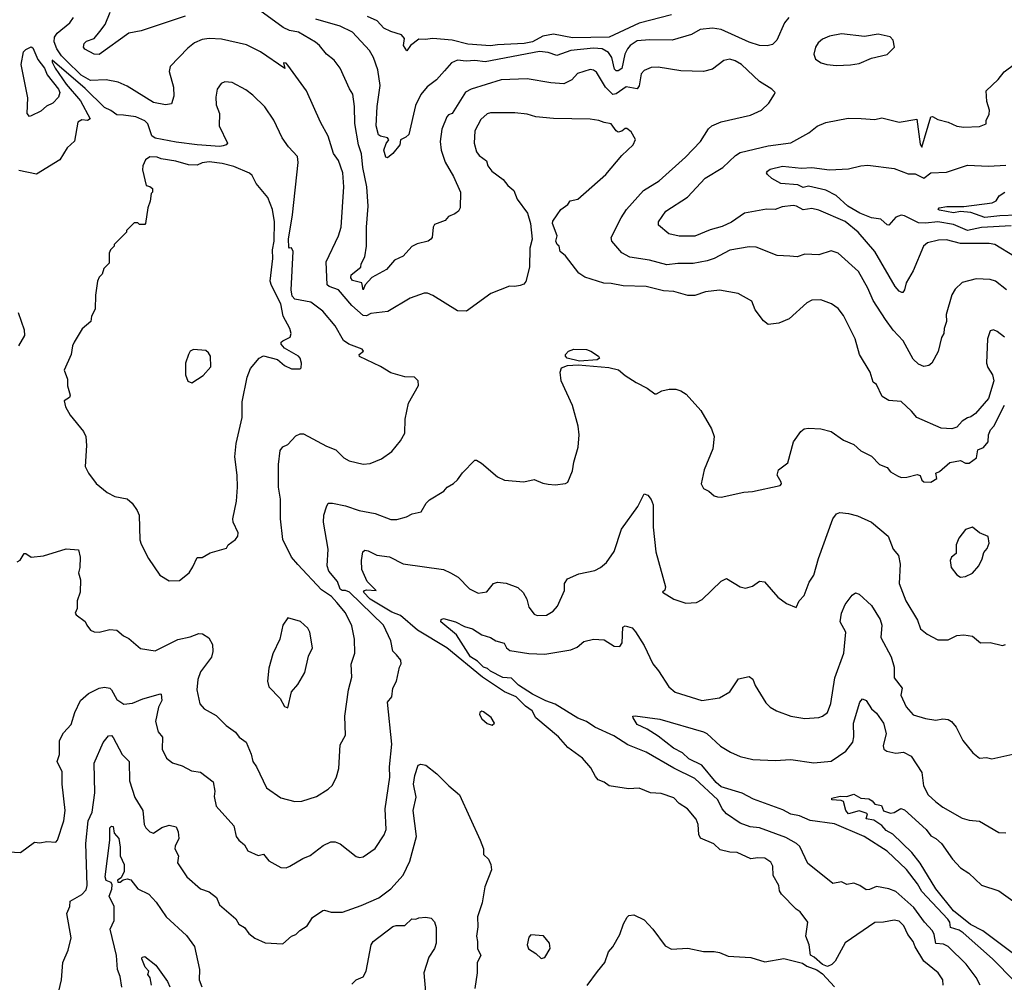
# Model space of a CAD drawing. Extents: x 1246230 to 1426786, y 660032 to 763141.
# Tile 332 of 566: x 1351349 to 1356986, y 710261 to 715772. Entities that reach past the tile are written whole.
import ezdxf

# ---------------------------------------------------------------- set-up
doc = ezdxf.new("R2010")
doc.units = 0

msp = doc.modelspace()

# ---------------------------------------------------------------- linework, layer by layer
at = {"layer": '0CON10XD'}
for points in [[(1356998.1, 714225), (1356935, 714275.6), (1356905.4, 714285.4), (1356825, 714288.9), (1356745, 714267.1), (1356705, 714228.8), (1356685, 714196.7), (1356653.5, 714085), (1356655.5, 714045), (1356641.9, 714005), (1356640, 713975), (1356627.5, 713952.5), (1356607, 713873), (1356572, 713805), (1356555, 713792.5), (1356525, 713785.8), (1356495, 713799.2), (1356465, 713829.2), (1356406.7, 713933.3), (1356350, 713995), (1356306.9, 714055), (1356235.5, 714165), (1356205.4, 714235), (1356151.1, 714331.1), (1356035, 714435.7), (1355995, 714449.2), (1355925, 714425.7), (1355845, 714430), (1355800, 714415), (1355759.2, 714419.2), (1355685, 714422.5), (1355565, 714469.2), (1355525, 714472.5), (1355415, 714453.3), (1355325, 714404.5), (1355285, 714391.3), (1355205, 714377.2), (1355116.8, 714376.8), (1355055, 714368.4), (1354955, 714395.9), (1354842, 714412), (1354796.5, 714436.5), (1354740, 714505), (1354736, 714525), (1354792.4, 714637.6), (1354822.7, 714685), (1354920, 714795), (1355010.4, 714849.6), (1355162, 714985), (1355247.5, 715075), (1355292, 715148), (1355311.2, 715165), (1355365, 715187.1), (1355532.5, 715225), (1355596.2, 715255), (1355638, 715295), (1355671.2, 715345), (1355673.8, 715355), (1355656.2, 715375), (1355585, 715418.6), (1355482.5, 715515), (1355445, 715537.5), (1355414.5, 715545.5), (1355380.7, 715539.3), (1355315, 715489.2), (1355265, 715475.7), (1355135, 715478.6), (1355005, 715500.5), (1354965, 715498.5), (1354925, 715480.6), (1354907.3, 715462.7), (1354895.8, 715394.2), (1354885, 715375.6), (1354822, 715388), (1354765, 715348.2), (1354745, 715343.3), (1354702.4, 715385), (1354651.5, 715471.5), (1354635, 715482.9), (1354615, 715486.7), (1354542.5, 715465), (1354511.3, 715428.7), (1354465, 715405.5), (1354390.5, 715410.5), (1354255, 715433.1), (1354105, 715426.9), (1353934, 715375), (1353902.4, 715357.6), (1353825, 715235.8), (1353805, 715228), (1353793.9, 715216.1), (1353766.4, 715145), (1353757.1, 715075), (1353761.8, 715025), (1353785, 714956.7), (1353832.9, 714875), (1353872.5, 714785), (1353870.8, 714695), (1353861.2, 714675), (1353839.7, 714660.3), (1353804.5, 714645.5), (1353785, 714623.3), (1353725, 714598.8), (1353716.7, 714585), (1353711.2, 714525), (1353703.8, 714515), (1353687.5, 714505), (1353625, 714489.3), (1353595, 714473.2), (1353545, 714418.2), (1353494.4, 714395), (1353448.5, 714341.5), (1353365, 714296.6), (1353327.9, 714255), (1353315, 714224.6), (1353307.3, 714265), (1353255, 714278.1), (1353246.1, 714295), (1353247.7, 714312.3), (1353301.5, 714355), (1353304.8, 714375.2), (1353326.1, 714415), (1353335.4, 714474.6), (1353334.6, 714585), (1353344.7, 714705), (1353337.1, 714815), (1353314.2, 714925), (1353306.8, 715005), (1353288.2, 715055), (1353267.2, 715177.2), (1353266.1, 715275), (1353257.5, 715345), (1353237, 715377), (1353183.8, 715493.8), (1353150.2, 715540.2), (1353105, 715575.7), (1353065.6, 715625), (1353043.1, 715643.1), (1352945, 715700.7), (1352895, 715710.8), (1352857.8, 715727.7), (1352724.1, 715824.1)], [(1356987.5, 713955), (1356945, 713987.1), (1356923.9, 713996.1), (1356905, 713990), (1356890, 713945), (1356884, 713805), (1356891.7, 713781.7), (1356919.5, 713739.5), (1356926.2, 713705), (1356896.1, 713603.9), (1356821.7, 713518.3), (1356795, 713497.5), (1356775, 713492.5), (1356745, 713473.3), (1356715, 713440), (1356685, 713430), (1356625, 713434), (1356485, 713493.8), (1356455, 713531.2), (1356395, 713586), (1356325, 713591.2), (1356286.7, 713615), (1356254.1, 713684.1), (1356235, 713697.5), (1356218.6, 713755), (1356158.1, 713855), (1356132.2, 713945), (1356065, 714078.8), (1356035, 714118), (1355996.2, 714145), (1355935, 714169.2), (1355884.3, 714165.7), (1355855, 714152), (1355755, 714059.4), (1355695, 714034.4), (1355635, 714027.5), (1355607.9, 714047.9), (1355560.8, 714110.8), (1355541.2, 714161.2), (1355462.5, 714205), (1355355, 714224.3), (1355275, 714213.3), (1355215, 714193.1), (1355175, 714192.9), (1355095, 714215.7), (1355035, 714220.6), (1354935, 714244.5), (1354805, 714247.7), (1354735, 714261.5), (1354693, 714263), (1354585, 714298.5), (1354550.8, 714320.8), (1354475, 714420.8), (1354443.3, 714445), (1354437.5, 714475), (1354425.9, 714485.9), (1354418.8, 714505), (1354425.6, 714535.6), (1354400, 714605), (1354402.1, 714617.9), (1354425.7, 714654.3), (1354448, 714685), (1354486.7, 714715), (1354501.2, 714735), (1354545, 714744.4), (1354705, 714886), (1354797.5, 714995), (1354860.8, 715055), (1354875.8, 715085.8), (1354850, 715130), (1354825, 715148.8), (1354815, 715148.8), (1354796, 715134), (1354775, 715128.8), (1354763.5, 715135), (1354735, 715175.7), (1354695, 715182.9), (1354665, 715195.7), (1354615, 715202.9), (1354405, 715207.1), (1354305, 715216.9), (1354255, 715230.6), (1354185, 715238.9), (1354045, 715239.1), (1354025, 715233.1), (1353988.7, 715201.3), (1353954.4, 715135), (1353951.5, 715065), (1353965.3, 715015.3), (1353979.5, 714995), (1354021.1, 714965), (1354029.4, 714935), (1354052.9, 714905), (1354118.1, 714858.1), (1354143.1, 714823.1), (1354177.5, 714795), (1354197.5, 714745), (1354256, 714665), (1354273.3, 714605), (1354283.3, 714515), (1354270, 714465), (1354268.1, 714355), (1354247.3, 714272.7), (1354235, 714258.8), (1354215, 714250), (1354185, 714243.8), (1354153.9, 714246.1), (1354045.8, 714204.2), (1353907.1, 714102.9), (1353855, 714106.2), (1353715, 714194), (1353685, 714205.8), (1353665.8, 714205.8), (1353585, 714176.9), (1353457.6, 714102.4), (1353359.1, 714090.9), (1353335, 714077.5), (1353315, 714078.1), (1353251.2, 714135), (1353175.2, 714225.2), (1353121.2, 714245), (1353110, 714255), (1353104.6, 714385), (1353174.6, 714535.4), (1353189.1, 714585), (1353205.8, 714815), (1353199.2, 714895), (1353175, 714965.8), (1353145.6, 715005.6), (1353115.6, 715105), (1353071.1, 715185), (1352992.2, 715365), (1352885, 715512.5), (1352875, 715522.5), (1352860, 715525), (1352866.7, 715493.3), (1352728.9, 715588.9), (1352647.7, 715627.7), (1352505, 715660.5), (1352435, 715664.6), (1352395, 715659.6), (1352350.6, 715639.4), (1352311.3, 715608.7), (1352210, 715505), (1352204.7, 715475), (1352229.6, 715385), (1352231.7, 715335), (1352218.9, 715291.1), (1352184, 715284), (1352115, 715298.3), (1351965, 715391.9), (1351912.5, 715415), (1351845, 715428.8), (1351755, 715424.1), (1351700.7, 715455), (1351615, 715539), (1351588.1, 715565), (1351562.4, 715605), (1351546.7, 715645), (1351548.1, 715671.9), (1351563.3, 715695), (1351636.7, 715755), (1351656.7, 715785)], [(1352297.5, 715792.5), (1352045, 715708.9), (1351974.4, 715695), (1351805, 715572.5), (1351775, 715574.8), (1351722.8, 715602.8), (1351714.8, 715614.8), (1351718.7, 715635), (1351731, 715649), (1351775, 715664.7), (1351807.8, 715705), (1351838.2, 715745), (1351867.2, 715815)], [(1355752.2, 715785), (1355728.5, 715755), (1355684.7, 715655.3), (1355659.2, 715630.8), (1355628.3, 715621.7), (1355585, 715624.6), (1355525, 715642.9), (1355365, 715715.3), (1355315, 715723.9), (1355245.8, 715715.8), (1355195, 715687.9), (1355085, 715654.6), (1354955, 715657.7), (1354885, 715651.1), (1354845, 715624.4), (1354828.2, 715605), (1354813.7, 715575), (1354796.9, 715493.1), (1354775, 715479.1), (1354765, 715479.2), (1354755, 715488.6), (1354740.3, 715555), (1354721, 715585), (1354685, 715605.6), (1354635, 715609.8), (1354503.8, 715596.2), (1354425, 715567.5), (1354374.7, 715584.7), (1354325, 715590.8), (1354015, 715530.5), (1353955, 715538.8), (1353905.3, 715535.3), (1353855, 715540.9), (1353821.4, 715525), (1353781.5, 715478.5), (1353735, 715427.1), (1353682, 715388), (1353645, 715344.2), (1353615, 715281.2), (1353576.9, 715115), (1353560.5, 715099.5), (1353528.8, 715085), (1353526.2, 715055), (1353485, 715005.4), (1353455, 714982.2), (1353445, 714984.2), (1353433.9, 715025), (1353447.4, 715062.6), (1353463.2, 715085), (1353455, 715096), (1353414.8, 715104.8), (1353403, 715113), (1353390.3, 715165), (1353395.3, 715275), (1353413.3, 715395), (1353398.9, 715485), (1353375.9, 715555.9), (1353351.5, 715595), (1353255, 715700), (1353185, 715734.6), (1353044, 715776)], [(1355080.1, 715799.9), (1354895, 715753.2), (1354725, 715671.8), (1354515, 715667.8), (1354405, 715688.4), (1354345, 715677.4), (1354285, 715645.2), (1354237.1, 715635), (1354085, 715628.5), (1354045, 715621.7), (1353915, 715631.9), (1353825, 715655.4), (1353715, 715664.4), (1353671.7, 715658.3), (1353635, 715661.1), (1353587.1, 715625), (1353565, 715594.2), (1353546.2, 715625), (1353552.9, 715665), (1353535, 715685.7), (1353475, 715704.4), (1353435, 715724.2), (1353395.8, 715765), (1353340.3, 715790.3)], [(1356025, 715509.4), (1356105, 715514.4), (1356155, 715520.8), (1356225, 715551.2), (1356315, 715573.3), (1356357.5, 715615), (1356350, 715655), (1356333.6, 715673.6), (1356265, 715690), (1356185, 715676.2), (1356055, 715690.6), (1355985, 715677.1), (1355945, 715660.8), (1355919.7, 715640.3), (1355906.2, 715615), (1355896, 715575), (1355906.1, 715546.1), (1355937.5, 715525), (1355970, 715515), (1356025, 715509.4)], [(1351405, 715218), (1351392.2, 715235), (1351395.6, 715325.6), (1351357.5, 715515), (1351372, 715588), (1351385, 715602), (1351415, 715617.1), (1351425, 715610.6), (1351454.2, 715544.2), (1351491, 715495), (1351506.2, 715456.2), (1351571.1, 715375), (1351578.8, 715355), (1351570.9, 715329.1), (1351538.8, 715295), (1351502.8, 715277.2), (1351471.2, 715248.8), (1351415, 715221.4), (1351405, 715218)], [(1351335, 712667.5), (1351351.3, 712678.7), (1351375, 712716.7), (1351385, 712716.7), (1351415, 712694.3), (1351485, 712701.9), (1351615, 712742.5), (1351686.2, 712736.2), (1351696.2, 712695), (1351693.9, 712636.1), (1351685.8, 712605), (1351698, 712565), (1351695.6, 712494.4), (1351678.8, 712445), (1351678.3, 712401.7), (1351667.5, 712375), (1351672.5, 712365), (1351725, 712327.5), (1351733.3, 712305), (1351755, 712276.7), (1351775, 712268), (1351805, 712265.7), (1351865, 712280), (1351905, 712276.2), (1351944.2, 712244.2), (1351975, 712230), (1352041.2, 712171.2), (1352125, 712158), (1352255, 712222.9), (1352325, 712238.6), (1352375, 712258), (1352395.8, 712255.8), (1352432.7, 712232.7), (1352454, 712195), (1352456, 712155), (1352447.4, 712122.6), (1352385, 712038.8), (1352370, 711995), (1352362.9, 711935), (1352380.8, 711855), (1352405, 711825.8), (1352475, 711787.5), (1352530.7, 711730.7), (1352585, 711692.5), (1352606, 711665), (1352645.4, 711635.4), (1352675, 711567.5), (1352683.3, 711525), (1352705.6, 711495), (1352761.9, 711375), (1352845, 711317.5), (1352925, 711295.6), (1352965, 711298.1), (1353048.8, 711325), (1353115, 711366), (1353140.9, 711389.1), (1353162.7, 711437.3), (1353175.7, 711485), (1353185, 711620), (1353215.6, 711675), (1353210.6, 711785), (1353232.2, 711935), (1353251.7, 712008.3), (1353247.8, 712082.2), (1353267.5, 712145), (1353265.4, 712225), (1353251.1, 712301.1), (1353215, 712376.9), (1353165.5, 712435), (1353135, 712469.2), (1353078.1, 712508.1), (1352942.2, 712652.2), (1352905, 712695.8), (1352855.4, 712795.4), (1352842.9, 712915), (1352842.7, 713027.3), (1352831.4, 713095), (1352831.4, 713225), (1352840.8, 713305), (1352855, 713326.7), (1352885, 713340), (1352931.2, 713388.8), (1352955, 713401.2), (1352975, 713401.2), (1353105, 713330.8), (1353159.7, 713309.7), (1353204.2, 713264.2), (1353235, 713246.2), (1353315, 713228), (1353355, 713232), (1353421.2, 713258.8), (1353480.3, 713299.7), (1353529.7, 713360.3), (1353554.2, 713405.8), (1353555.8, 713485), (1353575, 713577.5), (1353631.7, 713678.3), (1353630, 713705), (1353610, 713725), (1353555, 713726.7), (1353475, 713750), (1353415, 713786.2), (1353294.2, 713844.2), (1353293.3, 713855), (1353317.5, 713875), (1353310, 713885), (1353233.7, 713913.6), (1353203.1, 713935), (1353155, 714019.2), (1353085, 714103.3), (1353015.8, 714155), (1352925, 714172.5), (1352908.7, 714188.7), (1352903.3, 714225), (1352914.2, 714444.2), (1352905.8, 714465.8), (1352895, 714463.3), (1352890, 714470), (1352887.6, 714515), (1352910.8, 714655), (1352944.4, 714955), (1352939.2, 714989.2), (1352887.5, 715045), (1352852.5, 715095), (1352805, 715196.2), (1352753.4, 715273.4), (1352685, 715340), (1352645, 715370), (1352565, 715412.5), (1352524.2, 715415.8), (1352503, 715407), (1352480, 715375), (1352472.3, 715327.7), (1352474.4, 715284.4), (1352494, 715235), (1352491.4, 715165), (1352538.6, 715065), (1352530.8, 715055), (1352515, 715049.7), (1352494.7, 715045.3), (1352365, 715056.3), (1352245, 715071), (1352125, 715093.8), (1352105, 715108), (1352082.2, 715175), (1352065, 715192.9), (1352015, 715216.1), (1351944.1, 715225.9), (1351905, 715227.5), (1351872, 715252), (1351835, 715269), (1351725, 715378.4), (1351535, 715541.2), (1351535, 715528.8), (1351552.8, 715495), (1351615, 715403.9), (1351697.8, 715307.8), (1351752.7, 715205), (1351737.5, 715195), (1351705, 715198.1), (1351683.1, 715185), (1351663.9, 715076.1), (1351622.1, 715037.9), (1351579.5, 714970.5), (1351445, 714888), (1351345, 714907.8)], [(1357045, 714415.6), (1356931.2, 714485), (1356900.5, 714490.5), (1356735, 714490.3), (1356655, 714511.8), (1356609.3, 714509.3), (1356546.2, 714495), (1356523.8, 714475), (1356464.2, 714335), (1356424.6, 714265.4), (1356414.4, 714225), (1356405, 714210.8), (1356398.8, 714211.2), (1356385, 714217.1), (1356361.8, 714245), (1356245, 714444.5), (1356149.5, 714555), (1356075, 714616.3), (1355925, 714680.9), (1355885, 714691.5), (1355835, 714683.1), (1355797.5, 714705), (1355777.6, 714707.6), (1355715, 714700.9), (1355675, 714685.4), (1355625, 714687.5), (1355499.2, 714665), (1355425, 714612.1), (1355371.7, 714588.3), (1355301.7, 714568.3), (1355215, 714533.1), (1355125, 714532.9), (1355065, 714546), (1355005.8, 714595), (1355007.5, 714615), (1355048, 714675), (1355173.4, 714756.6), (1355274.4, 714865), (1355374.7, 714925.3), (1355447.8, 714995), (1355475, 715012.7), (1355635, 715049.6), (1355765, 715067.1), (1355867.1, 715125), (1355915, 715163.1), (1355965, 715184.4), (1356091.7, 715208.3), (1356166.2, 715206.2), (1356245, 715200), (1356285, 715210.6), (1356385, 715185.7), (1356485, 715203.3), (1356505, 715060), (1356515, 715042.2), (1356565, 715216.2), (1356575, 715218), (1356605, 715200), (1356665.5, 715185.5), (1356715, 715163.1), (1356755, 715157.1), (1356845, 715160), (1356882.5, 715175), (1356882.5, 715195), (1356899.3, 715230.7), (1356901.2, 715255), (1356887, 715303), (1356882, 715365), (1356950.7, 715429.3), (1356985, 715473.8), (1357045, 715517.5)], [(1352205, 712560), (1352265, 712562), (1352319.2, 712605), (1352341.3, 712638.7), (1352365, 712693.3), (1352395, 712692.5), (1352440.3, 712719.7), (1352533.3, 712746.7), (1352542.5, 712765), (1352585, 712795.8), (1352598.9, 712815), (1352600, 712835), (1352572.5, 712895), (1352569.2, 712915), (1352590, 713015), (1352595.5, 713095), (1352594.4, 713165), (1352581.3, 713268.7), (1352588.5, 713345), (1352622.9, 713495), (1352622.5, 713585), (1352652.5, 713725), (1352671.4, 713775), (1352720, 713835), (1352745, 713848), (1352825, 713826), (1352865, 713792.5), (1352905, 713773.8), (1352955, 713772.5), (1352961.7, 713778.3), (1352963.3, 713805), (1352956, 713835), (1352945, 713846), (1352865, 713892.5), (1352846.2, 713915), (1352846.2, 713925), (1352856.6, 713933.4), (1352897.1, 713955), (1352904.4, 713975), (1352896.5, 714005), (1352857.3, 714075), (1352844.6, 714145), (1352790.3, 714250.2), (1352783.1, 714275), (1352798.9, 714405), (1352796, 714454), (1352805.4, 714505), (1352808, 714615), (1352797.5, 714685), (1352770, 714755), (1352704.2, 714834.2), (1352679.5, 714879.5), (1352665, 714893.3), (1352575, 714932.5), (1352508.3, 714948.3), (1352435, 714957.5), (1352395, 714952.5), (1352365, 714940), (1352315, 714941.2), (1352243, 714963), (1352160, 714975), (1352135.8, 714985.8), (1352095, 714986.2), (1352069.5, 714970.5), (1352053.8, 714935), (1352051.7, 714911.7), (1352073, 714823), (1352095, 714817.5), (1352110, 714805), (1352110, 714785), (1352103, 714777), (1352097, 714733), (1352082.5, 714695), (1352070, 714605), (1352065, 714600), (1352035, 714600), (1352025, 714610), (1352005, 714610), (1351960, 714565), (1351960, 714555), (1351890, 714485), (1351890, 714475), (1351870, 714455), (1351862.5, 714435), (1351861.7, 714378.3), (1351831.7, 714348.3), (1351822.5, 714315), (1351805, 714297.5), (1351794, 714275), (1351782.5, 714195), (1351781.2, 714115), (1351761.2, 714075), (1351756.2, 714045), (1351707.6, 714002.4), (1351661.2, 713925), (1351651.2, 713905), (1351644, 713855), (1351603.8, 713765), (1351622.9, 713715), (1351623.6, 713675), (1351637.9, 713622.1), (1351635, 713610), (1351605, 713590), (1351611.2, 713555), (1351637.7, 713507.7), (1351713.8, 713415), (1351728, 713385), (1351732.5, 713335), (1351723.8, 713215), (1351743.3, 713175), (1351787.3, 713117.3), (1351850, 713065), (1351893.2, 713043.2), (1351965, 713028.6), (1351992.5, 713005), (1352022.1, 712962.1), (1352032.5, 712935), (1352036.7, 712795), (1352045, 712770), (1352087.7, 712687.7), (1352152.7, 712592.7), (1352205, 712560)], [(1357025, 714592.5), (1356855, 714582.2), (1356775, 714566), (1356695, 714598.9), (1356605.6, 714614.4), (1356535, 714606.9), (1356495, 714610), (1356415, 714649.5), (1356395, 714653.5), (1356365, 714642.5), (1356325, 714595.8), (1356315, 714596.9), (1356279.4, 714629.4), (1356225, 714638.2), (1356159.2, 714665), (1356090, 714705), (1356023.1, 714765), (1355965, 714795.2), (1355865, 714818.7), (1355835, 714811), (1355805, 714827), (1355706, 714835), (1355655, 714863.7), (1355631.3, 714885), (1355625.7, 714895), (1355629.7, 714905), (1355645, 714915.8), (1355715.9, 714934.1), (1355825, 714922.2), (1355885, 714926.2), (1355985, 714912.3), (1356095, 714917.8), (1356165.8, 714935.8), (1356205, 714938.6), (1356355, 714920.6), (1356435, 714889.4), (1356475, 714890.4), (1356525, 714865.5), (1356565, 714894.5), (1356655, 714898.6), (1356775, 714938.9), (1356895, 714933.2), (1356995, 714939.3)], [(1357155, 714657.3), (1356961, 714649), (1356875, 714640.5), (1356795, 714667.8), (1356735, 714674.8), (1356695, 714667.3), (1356615, 714682.3), (1356608, 714685), (1356613.3, 714695), (1356656.9, 714703.1), (1356755, 714703.4), (1356916.9, 714723.1), (1356940, 714735), (1356957, 714763), (1356990, 714785)], [(1351341.4, 714095), (1351375.9, 713995.9), (1351377.3, 713965), (1351342.2, 713905)], [(1352335, 713692.5), (1352400, 713735), (1352443.8, 713785), (1352441.2, 713845), (1352431.2, 713865), (1352415, 713878), (1352345, 713883.3), (1352326.1, 713873.9), (1352316.2, 713855), (1352299.2, 713805), (1352299.3, 713739.3), (1352311.7, 713701.7), (1352335, 713692.5)], [(1354555, 713817.8), (1354483.8, 713833.8), (1354474.2, 713845), (1354474.3, 713855), (1354491.2, 713875), (1354522.5, 713885), (1354595, 713884.2), (1354620, 713875), (1354663.3, 713845), (1354668.8, 713835), (1354655, 713824), (1354555, 713817.8)], [(1351285, 711008.8), (1351355, 711003.3), (1351435, 711062.5), (1351465, 711058.8), (1351505, 711066.2), (1351556.1, 711063.9), (1351566.7, 711075), (1351602.5, 711185), (1351609.4, 711245), (1351592.9, 711395), (1351593.5, 711465), (1351563.5, 711525), (1351576.5, 711565), (1351578, 711645), (1351600.9, 711689.1), (1351645, 711736.7), (1351665.5, 711805), (1351698.5, 711875), (1351742.5, 711915), (1351804.6, 711945.4), (1351835, 711950), (1351865, 711944.2), (1351875.6, 711935), (1351905, 711880), (1351945, 711853.3), (1351995, 711858.9), (1352055, 711884.4), (1352155, 711913.3), (1352160, 711910), (1352163.1, 711875), (1352143.3, 711836.7), (1352126.4, 711755), (1352142.5, 711695), (1352166.9, 711665), (1352165.6, 711595), (1352190.8, 711545), (1352225, 711517.5), (1352280.3, 711500.3), (1352332.3, 711472.3), (1352385, 711464.2), (1352457.9, 711407.9), (1352467.5, 711355), (1352462.5, 711325), (1352475, 711270), (1352575, 711156.7), (1352588.8, 711095), (1352603.3, 711075), (1352637.3, 711047.3), (1352655, 711013.8), (1352715, 710986.2), (1352745, 710994), (1352775, 710955.8), (1352845, 710918), (1352875, 710916), (1352896.7, 710925), (1352970.9, 710969.1), (1353013.2, 710986.8), (1353086, 711045), (1353130, 711065), (1353155, 711065.6), (1353185, 711052.9), (1353275, 710981.2), (1353295, 710975.8), (1353315, 710980), (1353383.8, 711026.2), (1353436.9, 711105), (1353446.6, 711136.6), (1353441.8, 711255), (1353469.4, 711435), (1353467.3, 711495), (1353479.5, 711625), (1353455.8, 711865), (1353479.2, 711895), (1353486, 711945), (1353507.5, 711985), (1353523.8, 712065), (1353533.3, 712085), (1353532, 712105), (1353506.7, 712135), (1353485, 712156.7), (1353474.4, 712215), (1353431.4, 712305), (1353236.9, 712495), (1353215.6, 712505), (1353195, 712504.9), (1353185, 712512.5), (1353169.8, 712555), (1353118.8, 712615), (1353110.4, 712645), (1353115, 712740), (1353089.1, 712895), (1353091.5, 712935), (1353105, 712982.5), (1353115, 713003.3), (1353140, 713005), (1353215, 712988.8), (1353292, 712962), (1353385, 712944.6), (1353475, 712911.4), (1353508.8, 712911.2), (1353564.1, 712925.9), (1353596.1, 712943.9), (1353647.5, 712955), (1353676.7, 713005), (1353695, 713023.3), (1353777.7, 713072.3), (1353797.5, 713095), (1353833.6, 713116.4), (1353855, 713137.5), (1353885, 713177.5), (1353955, 713250), (1353965, 713250), (1353992.3, 713232.3), (1354084.2, 713154.2), (1354125, 713136.7), (1354235, 713126.7), (1354295, 713138.8), (1354345, 713118.8), (1354375, 713113.8), (1354415, 713110), (1354475, 713116.7), (1354487.5, 713125), (1354515, 713190), (1354521.7, 713238.3), (1354546, 713325), (1354552, 713395), (1354545.8, 713445), (1354513.4, 713563.4), (1354448.9, 713705), (1354443.8, 713755), (1354451.7, 713778.3), (1354485, 713791.5), (1354545.7, 713795.7), (1354721.8, 713781.8), (1354778.2, 713768.2), (1354816, 713735), (1354878.8, 713695), (1354942.5, 713662.5), (1354985, 713630), (1354995, 713630), (1355025, 713647.5), (1355067, 713657), (1355105, 713657.5), (1355135, 713647.5), (1355165, 713627.5), (1355248.8, 713535), (1355309.7, 713429.7), (1355326, 713385), (1355317.5, 713315), (1355268.1, 713195), (1355250, 713115), (1355265, 713087.5), (1355295, 713072.5), (1355325, 713046.7), (1355345, 713040), (1355365, 713038.8), (1355495, 713068), (1355545, 713071.2), (1355703.8, 713105), (1355710.8, 713115), (1355708.8, 713125), (1355686.7, 713165), (1355693.3, 713195), (1355746.7, 713235), (1355780, 713355), (1355821.2, 713415), (1355839.7, 713430.3), (1355865, 713434.3), (1355935, 713429.2), (1355995, 713414.2)], [(1355995, 713414.2), (1356065.6, 713365.6), (1356125, 713340), (1356165, 713304), (1356225, 713272.5), (1356272.5, 713225), (1356315, 713207.5), (1356335, 713183.3), (1356375, 713160), (1356395, 713151.2), (1356427.5, 713152.5), (1356487.7, 713167.7), (1356505, 713162.5), (1356514, 713135), (1356525, 713126.2), (1356565, 713123.8), (1356600, 713145), (1356593.3, 713176.7), (1356615, 713186.2), (1356675, 713236.7), (1356735, 713248.8), (1356765, 713233.3), (1356785, 713232.5), (1356826.4, 713263.6), (1356835, 713310), (1356866.4, 713323.6), (1356893.3, 713355), (1356896.7, 713395), (1356906.4, 713423.6), (1356926.7, 713445), (1356986.7, 713565)], [(1353998.3, 712008.3), (1353795, 712175.3), (1353626.9, 712276.9), (1353530.3, 712360.3), (1353479.3, 712379.3), (1353355.6, 712455), (1353317.9, 712495), (1353322.5, 712505), (1353335, 712508.8), (1353390, 712505), (1353339.4, 712555), (1353309.1, 712625), (1353305.6, 712675), (1353314.4, 712725), (1353325, 712734.3), (1353345, 712730.5), (1353395, 712705.6), (1353466.4, 712696.4), (1353545, 712656.9), (1353775, 712624.2), (1353815.6, 712605.6), (1353859.5, 712579.5), (1353925, 712514), (1353975, 712488.8), (1354023.6, 712496.4), (1354062.5, 712545), (1354085, 712552), (1354135, 712545.6), (1354200.9, 712520.9), (1354232.4, 712492.4), (1354252.9, 712455), (1354265, 712408.8), (1354295, 712368.8), (1354311.2, 712361.2), (1354365, 712362.9), (1354403.8, 712385), (1354429.2, 712415), (1354467.5, 712505), (1354467.5, 712545), (1354485, 712570), (1354550.7, 712599.3), (1354641.7, 712618.3), (1354675, 712636.2), (1354708.8, 712665), (1354753, 712727), (1354794.5, 712855.5), (1354888, 712985), (1354925, 713056.7), (1354945, 713050), (1354963.8, 713025), (1354976, 712995), (1354976.2, 712866.2), (1354990.6, 712725), (1355046.7, 712525), (1355043.6, 712506.4), (1355030, 712495), (1355094.3, 712454.3), (1355162.3, 712432.3), (1355225, 712436), (1355257.3, 712452.7), (1355365, 712556.7), (1355395, 712573.3), (1355475, 712526), (1355505, 712518), (1355545, 712528.8), (1355585, 712556.7), (1355613.6, 712553.6), (1355690, 712465), (1355739.3, 712429.3), (1355795, 712407.5), (1355812.5, 712445), (1355840, 712475), (1355868.8, 712551.2), (1355895, 712592.5), (1355922.6, 712687.4), (1356004.2, 712915), (1356025, 712943.8), (1356045, 712951.4), (1356095, 712945.6), (1356145, 712931.4), (1356225, 712894.4), (1356320.8, 712815), (1356350.7, 712740.7), (1356381.2, 712705), (1356389.2, 712655), (1356384, 712545), (1356422.9, 712445), (1356490, 712335), (1356506.7, 712285), (1356545, 712254), (1356605, 712220.8), (1356665, 712222), (1356713.7, 712246.3), (1356755, 712251.1), (1356805, 712242), (1356850, 712205), (1356905, 712206.7), (1356975, 712190), (1356992.5, 712195)], [(1356735, 712581.2), (1356765, 712584.2), (1356805, 712604.2), (1356840, 712645), (1356860, 712685), (1356868.3, 712721.7), (1356888, 712745), (1356899.2, 712775), (1356893.9, 712813.9), (1356843.9, 712833.9), (1356805, 712866.7), (1356765, 712852.5), (1356726, 712804), (1356710, 712765), (1356710, 712715), (1356683.8, 712695), (1356676.2, 712675), (1356681.2, 712635), (1356714.1, 712594.1), (1356735, 712581.2)], [(1356848.2, 710245), (1356825, 710288.1), (1356767.9, 710365), (1356665, 710466.2), (1356638.5, 710478.5), (1356594, 710484), (1356585.2, 710535.2), (1356576.1, 710555), (1356528.9, 710605), (1356468.8, 710688.8), (1356365, 710781.1), (1356325, 710796.5), (1356255, 710809.5), (1356215, 710791.9), (1356195, 710790.8), (1356160, 710815), (1356125, 710828.6), (1356085, 710820), (1356055, 710835.8), (1356005, 710827.5), (1355955, 710866), (1355861, 710941), (1355815, 711038.8), (1355797.5, 711055), (1355735, 711090.3), (1355585, 711145.8), (1355531.5, 711151.5), (1355475, 711172.9), (1355395.6, 711225), (1355371.9, 711255), (1355346.7, 711305), (1355215, 711428.5), (1355095, 711487.7), (1354935, 711579.3), (1354831.1, 711621.1), (1354751.3, 711671.3), (1354641.5, 711721.5), (1354595, 711753.3), (1354545, 711773.8), (1354415, 711854.2), (1354362.1, 711872.1), (1354285, 711910), (1354205, 711961.5), (1354165, 712001.7), (1354115, 712005.8), (1354045, 712041.5), (1354028.1, 712058.1), (1354005, 712065.9), (1353970.2, 712100.2), (1353929.5, 712125), (1353849.7, 712249.7), (1353759.6, 712325), (1353761.6, 712338.4), (1353775, 712343.6), (1353845, 712324), (1353895, 712298.1), (1353941.2, 712285), (1353995, 712250), (1354045, 712235.7), (1354075.4, 712215.4), (1354123.3, 712203.3), (1354136.9, 712175), (1354155, 712160.9), (1354265, 712142.7), (1354355, 712140.4), (1354505, 712163.6), (1354540.2, 712179.8), (1354578.3, 712211.7), (1354635, 712226), (1354695, 712222.5), (1354753.3, 712185), (1354785, 712184), (1354798.6, 712205), (1354803.3, 712295), (1354815, 712302.5), (1354855, 712290), (1354875, 712268), (1354925, 712188.6), (1354974.6, 712085), (1355006.9, 712045), (1355065, 711952.9), (1355101.7, 711921.7), (1355255, 711874.3), (1355355, 711890), (1355415.7, 711924.3), (1355465, 711997.5), (1355525, 712012.5), (1355545.8, 711995.8), (1355560, 711960), (1355620.9, 711860.9), (1355645.7, 711835.7), (1355682.5, 711815), (1355764.3, 711784.3), (1355845, 711771.4), (1355925, 711776.9), (1355945.5, 711784.5), (1355973.5, 711806.5), (1355993.3, 711856.7), (1356015.3, 712005), (1356067.6, 712145), (1356079.7, 712265), (1356047.5, 712325), (1356053.3, 712375), (1356075, 712423.8), (1356115, 712476.7), (1356135, 712491.2), (1356155, 712483.8), (1356225, 712417.5), (1356275, 712338), (1356285.5, 712305), (1356278.8, 712235), (1356339.2, 712125), (1356356.1, 712065), (1356356.4, 712005), (1356401.4, 711945), (1356394.5, 711904.5), (1356425, 711838.8), (1356465, 711791.4), (1356535, 711770.6), (1356595, 711762.5), (1356635, 711769.2), (1356665, 711765.8), (1356683.4, 711753.4), (1356710.9, 711720.9), (1356748.8, 711645), (1356806.7, 711575), (1356845, 711543.8), (1356885, 711548.8), (1356915, 711540), (1357035, 711566.2)], [(1352885, 711832.5), (1352906.1, 711923.9), (1352942, 711965), (1352981.2, 712035), (1353002.7, 712127.3), (1353026.2, 712175), (1353011.2, 712265), (1352999.1, 712289.1), (1352956.5, 712326.5), (1352885, 712346.7), (1352856.2, 712305), (1352838, 712225), (1352798.3, 712141.7), (1352775, 712060), (1352768, 711985), (1352775, 711953.3), (1352841.2, 711885), (1352865, 711840), (1352885, 711832.5)], [(1356636.9, 710245), (1356634.4, 710275), (1356606.9, 710315), (1356525, 710381.9), (1356475.8, 710464.2), (1356463.8, 710495), (1356433.2, 710535), (1356411.2, 710585), (1356385, 710611.5), (1356355, 710616.2), (1356295, 710604.6), (1356245, 710603.1), (1356075, 710486.2), (1356017.5, 710382.5), (1355998, 710362), (1355975, 710351.2), (1355945, 710362), (1355897.5, 710405), (1355876.4, 710416.4), (1355870, 710475), (1355850, 710525), (1355861.2, 710605), (1355818, 710665), (1355795, 710679.2), (1355710, 710765), (1355700, 710785), (1355696, 710815), (1355663.2, 710873.2), (1355661.8, 710925), (1355649.6, 710949.6), (1355615, 710971.9), (1355575.7, 710974.3), (1355535, 710967.1), (1355456.2, 711005), (1355415, 711005.3), (1355359.6, 711019.6), (1355324.1, 711054.1), (1355246.3, 711086.3), (1355237, 711107), (1355233.1, 711165), (1355221.8, 711195), (1355172.5, 711255), (1355125, 711284.4), (1355095, 711316.7), (1355022.4, 711342.4), (1354960, 711345), (1354895, 711372.5), (1354835, 711368.9), (1354725, 711385.6), (1354696.1, 711406.1), (1354660.9, 711420.9), (1354645, 711438.8), (1354618.8, 711488.8), (1354571.4, 711545), (1354486.9, 711605), (1354435, 711665.6), (1354304.2, 711775), (1354284, 711815), (1354245, 711841.8), (1354191.2, 711895), (1354124.1, 711924.1), (1353998.3, 712008.3)], [(1357045, 710267.3), (1356918.8, 710395), (1356751.5, 710545), (1356728.7, 710558.7), (1356677.8, 710575), (1356673.8, 710605), (1356663.3, 710623.3), (1356515, 710780), (1356489.7, 710825), (1356427, 710907), (1356315, 711012.2), (1356184.2, 711095), (1356015, 711168.9), (1355875, 711187.1), (1355813.6, 711213.6), (1355765, 711223.8), (1355717.4, 711247.4), (1355549.8, 711309.8), (1355485, 711343.5), (1355365, 711380.4), (1355336.5, 711405), (1355255.3, 711505), (1355179.6, 711539.6), (1355143.1, 711575), (1355092.2, 711602.2), (1355005, 711669.7), (1354941, 711711), (1354885, 711737.7), (1354860.9, 711775), (1354860, 711785), (1354873.2, 711786.8), (1355015, 711766.9), (1355265, 711695.6), (1355284.2, 711685), (1355362.2, 711612.2), (1355419.4, 711579.4), (1355475, 711553.8), (1355547.4, 711537.4), (1355675, 711531.4), (1355765, 711536.7), (1355895, 711517.5), (1355995, 711526.8), (1356078.6, 711585), (1356118.6, 711635), (1356124.2, 711665.8), (1356122.5, 711745), (1356158.6, 711865), (1356175, 711884), (1356195, 711873.6), (1356225, 711826), (1356255, 711801.2), (1356294.2, 711745), (1356309.4, 711685), (1356293.3, 711615), (1356297.5, 711595), (1356313.3, 711585), (1356365, 711572.1), (1356408.6, 711578.6), (1356453.3, 711555), (1356515, 711462), (1356524.5, 711385), (1356551.2, 711335), (1356593.4, 711293.4), (1356635, 711263.6), (1356745, 711200.6), (1356785, 711188.5), (1356845, 711184.3), (1356955, 711118), (1356994.1, 711115.9)], [(1354055, 711732.5), (1354067.5, 711745), (1354047.7, 711777.7), (1354005, 711810), (1353995, 711812.5), (1353983.6, 711806.4), (1353982.5, 711795), (1353995, 711770), (1354025, 711742.5), (1354055, 711732.5)], [(1351568.6, 710185), (1351588, 710275), (1351596.2, 710375), (1351626.7, 710445), (1351643.6, 710516.4), (1351618.6, 710655), (1351637.1, 710695), (1351638, 710725), (1351705.7, 710764.3), (1351729.7, 710790.3), (1351735.8, 710815), (1351729, 711055), (1351741.9, 711185), (1351764.1, 711235.9), (1351779.3, 711345), (1351775.5, 711515), (1351826.4, 711633.6), (1351857.5, 711672.5), (1351875, 711673.1), (1351885, 711662.9), (1351936, 711565), (1351975.4, 711525.4), (1351978.7, 711415), (1352009.5, 711319.5), (1352054.3, 711245), (1352062.1, 711165), (1352072.4, 711145), (1352095, 711123.1), (1352115, 711114.7), (1352163, 711147), (1352205, 711160), (1352245, 711150.8), (1352257.3, 711122.7), (1352261.2, 711085), (1352238.9, 711041.1), (1352236.7, 711025), (1352258.6, 710985), (1352253.3, 710945), (1352306, 710865), (1352385, 710796), (1352435, 710778.6), (1352476, 710746), (1352494.2, 710705), (1352586, 710625), (1352604.4, 710594.4), (1352636.2, 710575), (1352660.5, 710540.5), (1352695, 710513.8), (1352755, 710487.5), (1352855, 710482), (1352905.9, 710524.1), (1352930, 710535), (1352952.7, 710557.3), (1352995.6, 710584.4), (1353025, 710631.2), (1353085, 710671.2), (1353095, 710673.8), (1353132.9, 710662.9), (1353196.6, 710663.4), (1353305, 710700), (1353405, 710744.4), (1353475, 710796.2), (1353545.4, 710875), (1353583.9, 710955), (1353620.5, 711095), (1353602.1, 711245), (1353619.2, 711320.8), (1353604.6, 711395), (1353610.8, 711445), (1353630, 711505), (1353645, 711510), (1353675, 711503.3), (1353737.5, 711455), (1353805.6, 711385.6), (1353866.7, 711335), (1353986.2, 711075), (1354003.8, 711025), (1354005, 710992.5), (1354032.5, 710965), (1354047.5, 710935), (1354050, 710905), (1354012.1, 710807.9), (1353996.7, 710715), (1353971.3, 710635), (1353972.1, 710577.9), (1353964.2, 710525), (1353971.2, 710495), (1353971.2, 710455), (1353988.8, 710415), (1353967.5, 710375), (1353968.1, 710315), (1353955.7, 710225)], [(1357076.2, 710395), (1356863, 710555), (1356792.1, 710592.1), (1356695, 710670.9), (1356595, 710795.2), (1356505, 710942.5), (1356457.3, 711005), (1356348.3, 711108.3), (1356309.9, 711129.9), (1356285, 711158.1), (1356239.6, 711189.6), (1356196.1, 711196.1), (1356202.2, 711225), (1356195, 711229.3), (1356155, 711241.8), (1356095, 711225.7), (1356078.4, 711245), (1356065.9, 711295.9), (1356052.7, 711302.7), (1355998.8, 711305), (1355998.8, 711315), (1356045.9, 711325.9), (1356085, 711325.5), (1356125, 711337.5), (1356165, 711314.7), (1356210.4, 711310.4), (1356229.3, 711299.3), (1356245, 711280), (1356282.3, 711272.3), (1356295, 711243.1), (1356335, 711230), (1356355, 711233.3), (1356393.9, 711256.1), (1356415, 711248.8), (1356538.1, 711135), (1356565, 711100), (1356595, 711084.4), (1356627.5, 711055), (1356689.5, 710965), (1356735, 710916.5), (1356784, 710885), (1356855, 710817.5), (1356955, 710784.5), (1357035, 710727.1)], [(1351933.6, 710233.6), (1351925.5, 710295), (1351908.9, 710335), (1351902.9, 710415), (1351868.1, 710565), (1351890.6, 710615), (1351890.9, 710695), (1351862.6, 710755), (1351877.5, 710795), (1351878.5, 710818.5), (1351872.5, 710832.5), (1351845, 710844.5), (1351839.4, 710865), (1351865.4, 711075), (1351864.7, 711145), (1351875, 711155.5), (1351885, 711153.8), (1351890.5, 711115), (1351916.2, 711085), (1351924.8, 711035), (1351924.6, 710985), (1351946.8, 710935), (1351948.1, 710895), (1351931.3, 710858.7), (1351909.2, 710845), (1351910.8, 710835), (1351925, 710834.6), (1351942.1, 710847.9), (1351965, 710853.8), (1351985, 710848.1), (1352025, 710795.6), (1352088.8, 710765), (1352130, 710720), (1352188.6, 710635), (1352305, 710529.2), (1352351.1, 710465), (1352378.5, 710335), (1352377.1, 710275), (1352392.5, 710235)], [(1353250.5, 710249.5), (1353275, 710274.5), (1353315, 710292.2), (1353333.5, 710325), (1353362.2, 710475), (1353372.9, 710495), (1353485, 710580), (1353505, 710586.4), (1353553.5, 710586.5), (1353595, 710623.8), (1353617.7, 710622.3), (1353635, 710630), (1353675, 710633.3), (1353705, 710627.5), (1353725, 710607.5), (1353734, 710575), (1353734, 710485), (1353724.2, 710455), (1353692, 710405), (1353662.7, 710315), (1353673.2, 710206.8)], [(1354598, 710242), (1354657.4, 710322.6), (1354699.2, 710375), (1354721.2, 710435), (1354745.8, 710464.2), (1354786, 710535), (1354806.2, 710595), (1354826.8, 710633.2), (1354835.9, 710644.1), (1354865, 710646.7), (1354925, 710619.2), (1354974.6, 710564.6), (1355045, 710470), (1355081.2, 710451.2), (1355175, 710456), (1355265, 710437.1), (1355325, 710437.5), (1355355, 710432), (1355405, 710410), (1355535, 710402), (1355615, 710378.8), (1355725, 710398), (1355830.9, 710370.9), (1355855, 710354.2), (1355912.5, 710332.5), (1355945, 710310), (1356013.8, 710235)], [(1354335, 710397.5), (1354355, 710403.3), (1354386.2, 710455), (1354383.3, 710485), (1354347.7, 710527.7), (1354275, 710532.5), (1354265, 710520), (1354254.1, 710475.9), (1354263, 710453), (1354305, 710426.7), (1354335, 710397.5)], [(1352103.1, 710245), (1352096.7, 710286.7), (1352083.3, 710305), (1352088.6, 710325), (1352068.1, 710348.1), (1352048.9, 710395), (1352051.4, 710405), (1352065, 710407.8), (1352128.6, 710358.6), (1352196.3, 710266.3), (1352209.1, 710235)]]:
    msp.add_lwpolyline(points, dxfattribs=at)

doc.saveas('drawing.dxf')
